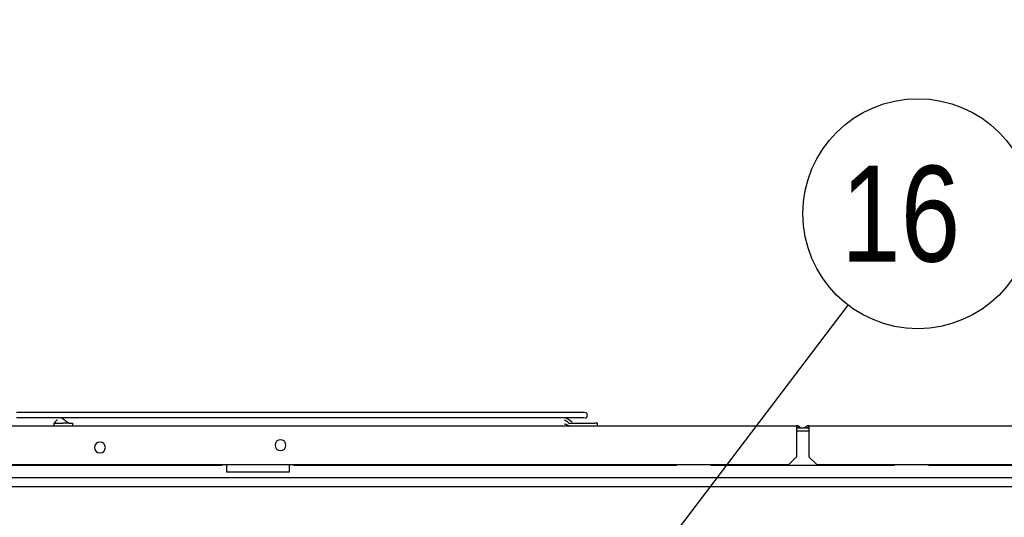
# Model space of a CAD drawing. Extents: x -156717 to 425753, y -51191 to 363295.
# Tile 321 of 502: x 139087 to 139720, y 113314 to 113634. Entities that reach past the tile are written whole.
import ezdxf

# ---------------------------------------------------------------- set-up
doc = ezdxf.new("R2010")
doc.units = 0
doc.header["$LTSCALE"] = 50
doc.layers.get('0').update_dxf_attribs({"linetype": 'CONTINUOUS'})
doc.layers.get('Defpoints').update_dxf_attribs({"linetype": 'CONTINUOUS'})
doc.layers.add('WL570---_TOEVOER', color=3, linetype='CONTINUOUS')
doc.styles.get("Standard").update_dxf_attribs({"font": 'ARIAL.TTF'})
doc.dimstyles.new('ISO-25', dxfattribs={"dimtxt": 2.5, "dimasz": 2.5, "dimexe": 1.25, "dimexo": 0.625, "dimtad": 1, "dimtih": 1, "dimdec": 4, "dimdsep": 46, "dimtxsty": 'Standard', "dimcen": 2.5, "dimadec": 0, "dimazin": 0, "dimtfac": 1, "dimtdec": 4, "dimtmove": 0, "dimatfit": 3, "dimfxl": 0, "dimtvp": 1, "dimtolj": 1, "dimtzin": 0, "dimarcsym": 0})

# ---------------------------------------------------------------- blocks, each defined once
blk = doc.blocks.new('*D171')
at = {"layer": 'Defpoints', "color": 0, "transparency": 16777216}
for p in [(140726.76, 113760.31), (138453.29, 112134.01), (140726.76, 112134.01)]:
    blk.add_point(p, dxfattribs=at)
at = {"layer": 'WL570---_TOEVOER', "color": 0, "lineweight": -2, "transparency": 16777216}
for p, q in [((138453.29, 112165.26), (138453.29, 113822.81)), ((140726.76, 112165.26), (140726.76, 113822.81)), ((138578.29, 113760.31), (140601.76, 113760.31))]:
    blk.add_line(p, q, dxfattribs=at)
at = {"layer": 'WL570---_TOEVOER', "color": 0, "transparency": 16777216}
for points in [[(138578.29, 113781.15), (138578.29, 113739.48), (138453.29, 113760.31)], [(140601.76, 113781.15), (140601.76, 113739.48), (140726.76, 113760.31)]]:
    blk.add_solid(points, dxfattribs=at)
at = {"layer": 'WL570---_TOEVOER', "color": 0, "transparency": 16777216, "insert": (139607.85, 113855.43), "char_height": 125, "attachment_point": 5}
blk.add_mtext('\\A1;2273 HT', dxfattribs=at)

msp = doc.modelspace()

# ---------------------------------------------------------------- linework, layer by layer
at = {"color": 2, "linetype": 'Continuous'}
msp.add_line((139372.91326, 113126.08265), (139619.28542, 113450.40251), dxfattribs=at)
at = {"color": 7, "linetype": 'Continuous'}
for p, q in [((139089.01321, 113381.48072), (139084.76208, 113381.48072)), ((139098.40525, 113381.48072), (139089.01321, 113381.48072)), ((139100.48301, 113381.48072), (139098.40525, 113381.48072)), ((139111.95282, 113381.48072), (139100.48301, 113381.48072)), ((139112.82614, 113381.48072), (139111.95282, 113381.48072)), ((139123.42262, 113381.48072), (139112.82614, 113381.48072)), ((139127.2323, 113381.48072), (139123.42262, 113381.48072)), ((139134.89242, 113381.48072), (139127.2323, 113381.48072)), ((139141.11919, 113381.48072), (139134.89242, 113381.48072)), ((139146.36223, 113381.48072), (139141.11919, 113381.48072)), ((139151.7143, 113381.48072), (139146.36223, 113381.48072)), ((139155.52087, 113381.48072), (139151.7143, 113381.48072)), ((139157.83203, 113381.48072), (139155.52087, 113381.48072)), ((139169.30183, 113381.48072), (139157.83203, 113381.48072)), ((139169.46963, 113381.48072), (139169.30183, 113381.48072)), ((139180.77163, 113381.48072), (139169.46963, 113381.48072)), ((139183.78393, 113381.48072), (139180.77163, 113381.48072)), ((139192.24144, 113381.48072), (139183.78393, 113381.48072)), ((139197.7681, 113381.48072), (139192.24144, 113381.48072)), ((139203.71124, 113381.48072), (139197.7681, 113381.48072)), ((139209.35137, 113381.48072), (139203.71124, 113381.48072)), ((139215.18104, 113381.48072), (139209.35137, 113381.48072)), ((139223.14069, 113381.48072), (139215.18104, 113381.48072)), ((139226.65085, 113381.48072), (139223.14069, 113381.48072)), ((139236.93, 113381.48072), (139226.65085, 113381.48072)), ((139238.12065, 113381.48072), (139236.93, 113381.48072)), ((139249.59045, 113381.48072), (139238.12065, 113381.48072)), ((139251.96452, 113381.48072), (139249.59045, 113381.48072)), ((139254.09712, 113381.48072), (139251.96452, 113381.48072)), ((139261.06026, 113381.48072), (139254.09712, 113381.48072)), ((139265.8351, 113381.48072), (139261.06026, 113381.48072)), ((139272.53006, 113381.48072), (139265.8351, 113381.48072)), ((139279.70569, 113381.48072), (139272.53006, 113381.48072)), ((139283.99986, 113381.48072), (139279.70569, 113381.48072)), ((139294.62155, 113381.48072), (139283.99986, 113381.48072)), ((139295.46967, 113381.48072), (139294.62155, 113381.48072)), ((139306.93947, 113381.48072), (139295.46967, 113381.48072)), ((139308.54919, 113381.48072), (139306.93947, 113381.48072)), ((139318.40927, 113381.48072), (139308.54919, 113381.48072)), ((139322.47683, 113381.48072), (139318.40927, 113381.48072)), ((139329.87908, 113381.48072), (139322.47683, 113381.48072)), ((139336.40447, 113381.48072), (139329.87908, 113381.48072)), ((139340.56035, 113381.48072), (139336.40447, 113381.48072)), ((139341.34888, 113381.48072), (139340.56035, 113381.48072)), ((139351.18104, 113381.48072), (139341.34888, 113381.48072)), ((139352.81868, 113381.48072), (139351.18104, 113381.48072)), ((139364.28849, 113381.48072), (139352.81868, 113381.48072)), ((139365.14671, 113381.48072), (139364.28849, 113381.48072)), ((139375.75829, 113381.48072), (139365.14671, 113381.48072)), ((139379.11239, 113381.48072), (139375.75829, 113381.48072)), ((139379.99692, 113381.48072), (139379.11239, 113381.48072)), ((139393.07806, 113381.48072), (139379.99692, 113381.48072)), ((139393.99896, 113381.48072), (139393.07806, 113381.48072)), ((139404.69139, 113381.48072), (139393.99896, 113381.48072)), ((139407.04373, 113381.48072), (139404.69139, 113381.48072)), ((139408.001, 113381.48072), (139407.04373, 113381.48072)), ((139421.63892, 113381.48072), (139408.001, 113381.48072)), ((139422.00304, 113381.48072), (139421.63892, 113381.48072)), ((139435.62764, 113381.48072), (139422.00304, 113381.48072)), ((139436.00508, 113381.48072), (139435.62764, 113381.48072)), ((139441.73395, 113381.48072), (139436.00508, 113381.48072)), ((139449.61635, 113381.48072), (139441.73395, 113381.48072)), ((139089.01321, 113378.08023), (139084.76208, 113378.08023)), ((139098.40525, 113378.08023), (139089.01321, 113378.08023)), ((139100.48301, 113378.08023), (139098.40525, 113378.08023)), ((139111.95282, 113378.08023), (139100.48301, 113378.08023)), ((139108.91398, 113374.70288), (139108.91203, 113374.31642)), ((139108.91203, 113374.31642), (139108.91492, 113373.09158)), ((139108.91398, 113374.70288), (139108.94175, 113374.67973)), ((139108.94175, 113374.67973), (139111.19951, 113374.67973)), ((139109.68432, 113375.54437), (139108.95843, 113374.79091)), ((139110.04105, 113375.88675), (139109.68432, 113375.54437)), ((139110.1448, 113375.98632), (139110.04105, 113375.88675)), ((139110.6785, 113376.51885), (139110.1448, 113375.98632)), ((139110.85817, 113376.73228), (139110.66515, 113376.50461)), ((139110.66515, 113376.50461), (139110.6785, 113376.51885)), ((139110.85966, 113376.73432), (139110.85817, 113376.73228)), ((139110.87678, 113376.76189), (139110.85917, 113376.73355)), ((139110.86565, 113376.83005), (139110.87678, 113376.76189)), ((139111.19951, 113374.67973), (139114.67538, 113374.67973)), ((139112.82614, 113378.08023), (139111.95282, 113378.08023)), ((139112.82614, 113378.08017), (139111.95282, 113378.08017)), ((139112.99814, 113378.08023), (139112.82614, 113378.08023)), ((139112.99814, 113378.08017), (139112.82614, 113378.08017)), ((139123.42262, 113378.08023), (139112.99814, 113378.08023)), ((139113.00176, 113378.08017), (139112.99814, 113378.08017)), ((139114.00268, 113377.86815), (139113.00176, 113378.08017)), ((139115.07085, 113377.12098), (139114.00268, 113377.86815)), ((139118.61519, 113374.67973), (139114.67538, 113374.67973)), ((139116.35962, 113376.14056), (139115.07085, 113377.12098)), ((139116.34285, 113376.15119), (139116.35962, 113376.14056)), ((139116.34285, 113376.15119), (139116.60098, 113375.98632)), ((139116.60098, 113375.98632), (139117.28829, 113375.54437)), ((139117.28829, 113375.54437), (139118.51921, 113374.79091)), ((139118.61519, 113374.67973), (139121.09273, 113374.67973)), ((139121.09461, 113373.0795), (139121.09461, 113374.67973)), ((139127.2323, 113378.08023), (139123.42262, 113378.08023)), ((139134.89242, 113378.08023), (139127.2323, 113378.08023)), ((139141.11919, 113378.08023), (139134.89242, 113378.08023)), ((139146.36223, 113378.08023), (139141.11919, 113378.08023)), ((139151.7143, 113378.08023), (139146.36223, 113378.08023)), ((139155.52087, 113378.08023), (139151.7143, 113378.08023)), ((139157.83203, 113378.08023), (139155.52087, 113378.08023)), ((139169.30183, 113378.08023), (139157.83203, 113378.08023)), ((139169.46963, 113378.08023), (139169.30183, 113378.08023)), ((139180.77163, 113378.08023), (139169.46963, 113378.08023)), ((139183.78393, 113378.08023), (139180.77163, 113378.08023)), ((139192.24144, 113378.08023), (139183.78393, 113378.08023)), ((139197.7681, 113378.08023), (139192.24144, 113378.08023)), ((139203.71124, 113378.08023), (139197.7681, 113378.08023)), ((139209.35137, 113378.08023), (139203.71124, 113378.08023)), ((139215.18104, 113378.08023), (139209.35137, 113378.08023)), ((139223.14069, 113378.08023), (139215.18104, 113378.08023)), ((139226.65085, 113378.08023), (139223.14069, 113378.08023)), ((139236.93, 113378.08023), (139226.65085, 113378.08023)), ((139238.12065, 113378.08023), (139236.93, 113378.08023)), ((139249.59045, 113378.08023), (139238.12065, 113378.08023)), ((139251.96452, 113378.08023), (139249.59045, 113378.08023)), ((139254.09712, 113378.08023), (139251.96452, 113378.08023)), ((139261.06026, 113378.08023), (139254.09712, 113378.08023)), ((139265.8351, 113378.08023), (139261.06026, 113378.08023)), ((139272.53006, 113378.08023), (139265.8351, 113378.08023)), ((139279.70569, 113378.08023), (139272.53006, 113378.08023)), ((139283.99986, 113378.08023), (139279.70569, 113378.08023)), ((139294.62155, 113378.08023), (139283.99986, 113378.08023)), ((139295.46967, 113378.08023), (139294.62155, 113378.08023)), ((139306.93947, 113378.08023), (139295.46967, 113378.08023)), ((139308.54919, 113378.08023), (139306.93947, 113378.08023)), ((139318.40927, 113378.08023), (139308.54919, 113378.08023)), ((139322.47683, 113378.08023), (139318.40927, 113378.08023)), ((139329.87908, 113378.08023), (139322.47683, 113378.08023)), ((139336.40447, 113378.08023), (139329.87908, 113378.08023)), ((139340.56035, 113378.08023), (139336.40447, 113378.08023)), ((139341.34888, 113378.08023), (139340.56035, 113378.08023)), ((139351.18104, 113378.08023), (139341.34888, 113378.08023)), ((139352.81868, 113378.08023), (139351.18104, 113378.08023)), ((139364.28849, 113378.08023), (139352.81868, 113378.08023)), ((139365.14671, 113378.08023), (139364.28849, 113378.08023)), ((139375.75829, 113378.08023), (139365.14671, 113378.08023)), ((139379.11239, 113378.08023), (139375.75829, 113378.08023)), ((139379.99692, 113378.08023), (139379.11239, 113378.08023)), ((139393.07806, 113378.08023), (139379.99692, 113378.08023)), ((139393.99896, 113378.08023), (139393.07806, 113378.08023)), ((139404.69139, 113378.08023), (139393.99896, 113378.08023)), ((139407.04373, 113378.08023), (139404.69139, 113378.08023)), ((139408.001, 113378.08023), (139407.04373, 113378.08023)), ((139421.63892, 113378.08023), (139408.001, 113378.08023)), ((139422.00304, 113378.08023), (139421.63892, 113378.08023)), ((139435.62764, 113378.08017), (139421.63892, 113378.08017)), ((139435.62764, 113378.08023), (139422.00304, 113378.08023)), ((139436.00508, 113378.08023), (139435.62764, 113378.08023)), ((139437.46517, 113378.08017), (139435.62764, 113378.08017)), ((139437.46517, 113378.08023), (139436.00508, 113378.08023)), ((139436.72456, 113376.83005), (139437.3488, 113376.72489)), ((139436.72456, 113374.32968), (139438.07464, 113374.00268)), ((139437.3488, 113376.72489), (139438.37203, 113375.98632)), ((139437.46517, 113378.08017), (139437.46497, 113378.08017)), ((139438.98142, 113377.44941), (139437.46497, 113378.08017)), ((139441.73395, 113378.08023), (139437.46517, 113378.08023)), ((139438.07464, 113374.00268), (139438.9378, 113373.49605)), ((139438.37203, 113375.98632), (139438.78645, 113375.54437)), ((139438.78645, 113375.54437), (139439.81315, 113374.79091)), ((139438.9378, 113373.49605), (139439.08498, 113373.41623)), ((139440.61915, 113376.12034), (139438.98142, 113377.44941)), ((139439.08498, 113373.41623), (139440.45397, 113373.0795)), ((139439.81315, 113374.79091), (139440.45397, 113374.67973)), ((139440.45397, 113374.67973), (139447.62473, 113374.67973)), ((139441.15946, 113375.77106), (139440.61915, 113376.12034)), ((139441.86845, 113375.31272), (139441.15946, 113375.77106)), ((139449.61635, 113378.08023), (139441.73395, 113378.08023)), ((139447.62473, 113374.67973), (139448.16497, 113374.67973)), ((139448.16497, 113374.67973), (139452.67175, 113374.67973)), ((139452.67175, 113374.67973), (139456.51745, 113374.67973)), ((139457.88573, 113374.67973), (139456.51745, 113374.67973)), ((139457.88573, 113374.67973), (139458.06657, 113374.67973)), ((139458.06668, 113373.0795), (139458.06668, 113374.67973))]:
    msp.add_line(p, q, dxfattribs=at)
at = {"color": 3, "linetype": 'Continuous'}
for p, q in [((138540.37452, 113373.0795), (139586.02695, 113373.0795)), ((138540.37452, 113373.0795), (139586.02695, 113373.0795)), ((139586.02695, 113373.0795), (139586.02695, 113372.07935)), ((139586.02695, 113372.07935), (139586.02695, 113372.04763)), ((139586.02695, 113372.04763), (139586.02695, 113370.57913)), ((139594.02811, 113371.37925), (139586.02695, 113371.37925)), ((139586.02695, 113370.57913), (139586.02695, 113353.07658)), ((139594.02811, 113373.0795), (139594.02811, 113372.07935)), ((139594.02811, 113373.0795), (140639.68054, 113373.0795)), ((139594.02811, 113373.0795), (140639.68054, 113373.0795)), ((139594.02811, 113372.07935), (139594.02811, 113372.04763)), ((139594.02811, 113372.04763), (139594.02811, 113370.57913)), ((139594.02811, 113370.57913), (139594.02811, 113353.07658)), ((138612.04298, 113348.07585), (139217.31121, 113348.07585)), ((139217.31121, 113348.07585), (139262.63782, 113348.07585)), ((139262.63782, 113348.07585), (139509.35378, 113348.07585)), ((139509.35378, 113348.07585), (139530.67689, 113348.07585)), ((139530.67689, 113348.07585), (139581.02622, 113348.07585)), ((139581.02622, 113348.07585), (139586.02695, 113353.07658)), ((139594.02811, 113353.07658), (139599.02884, 113348.07585)), ((139599.02884, 113348.07585), (139649.37419, 113348.07585)), ((139649.37419, 113348.07585), (139670.6973, 113348.07585)), ((139670.6973, 113348.07585), (139917.41326, 113348.07585))]:
    msp.add_line(p, q, dxfattribs=at)
at = {"color": 6, "linetype": 'Continuous'}
for p, q in [((139586.02695, 113369.73901), (139594.02811, 113369.73901)), ((139217.31121, 113348.07585), (139216.97116, 113347.73581)), ((139219.9716, 113343.23515), (139219.9716, 113348.07585)), ((139259.97743, 113348.07585), (139259.97743, 113343.23515)), ((139262.97787, 113347.73581), (139262.63782, 113348.07585)), ((139509.35378, 113348.07585), (139509.01373, 113347.73581)), ((139531.01694, 113347.73581), (139530.67689, 113348.07585)), ((139649.37419, 113348.07585), (139649.03414, 113347.73581)), ((139671.03735, 113347.73581), (139670.6973, 113348.07585)), ((138612.38303, 113347.73581), (139216.97116, 113347.73581)), ((139259.97743, 113343.23515), (139219.9716, 113343.23515)), ((139262.97787, 113347.73581), (139509.01373, 113347.73581)), ((139531.01694, 113347.73581), (139649.03414, 113347.73581)), ((139671.03735, 113347.73581), (139917.07322, 113347.73581)), ((139040.44643, 113339.72464), (140139.60665, 113339.72464)), ((139917.07522, 113333.87378), (138608.39445, 113333.87378))]:
    msp.add_line(p, q, dxfattribs=at)
at = {"color": 2, "linetype": 'Continuous'}
msp.add_circle((139663.96225, 113509.21429), 73.85692, dxfattribs=at)
at = {"color": 7, "linetype": 'Continuous'}
for centre, radius, start, end in [((139450.00712, 113379.78048), 1.70025, 0, 90), ((139450.00712, 113379.78048), 1.70025, 270, 0), ((139586.02695, 113370.07906), 2.00029, 41.04432192, 90), ((139594.02811, 113370.07906), 2.00029, 90, 138.95567808)]:
    msp.add_arc(centre, radius, start, end, dxfattribs=at)
at = {"color": 3, "linetype": 'Continuous'}
for centre, radius, start, end in [((139586.02695, 113370.07906), 3.00044, 26.00691735, 90), ((139594.02811, 113370.07906), 3.00044, 90, 153.99308265), ((139138.46171, 113359.07746), 3.50051, 0, 180), ((139254.47862, 113360.57768), 3.50051, 0, 180), ((139254.47862, 113360.57768), 3.50051, 180, 0), ((139138.46171, 113359.07746), 3.50051, 180, 0)]:
    msp.add_arc(centre, radius, start, end, dxfattribs=at)

# ---------------------------------------------------------------- texts
at = {"color": 2, "linetype": 'Continuous', "width": 0.8}
msp.add_text('16', height=61.547433, dxfattribs=at).set_placement((139614.72431, 113478.44057))

# ---------------------------------------------------------------- dimensions: what is measured, and where the dimension line sits
at = {"layer": 'WL570---_TOEVOER'}
dim = msp.add_linear_dim(base=(140726.7643, 113760.31246), p1=(138453.29076, 112134.01243), p2=(140726.7643, 112134.01243), text='<> HT', dimstyle='ISO-25', override={"dimscale": 50, "dimdec": 0}, dxfattribs=at)
dim.commit()
dim.dimension.update_dxf_attribs({"geometry": '*D171', "text_midpoint": (139607.85128, 113760.31246), "dimtype": 160})

doc.saveas('drawing.dxf')
